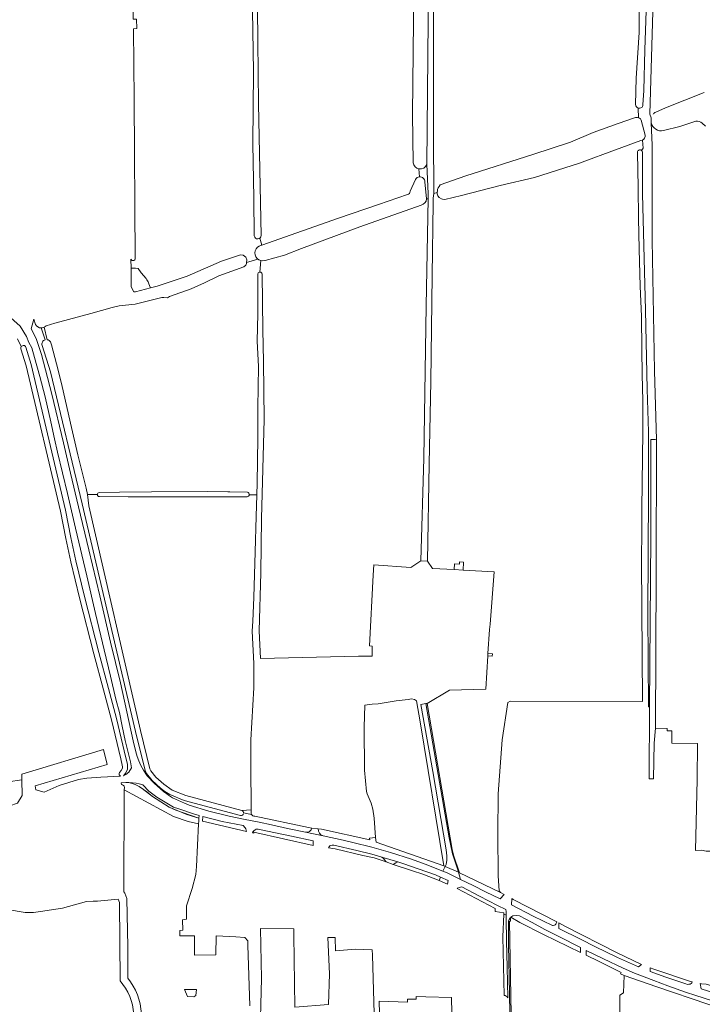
# Model space of a CAD drawing. Header units: metres. Extents: x 209813 to 223847, y 571801 to 587119.
# Tile 653 of 656: x 218604 to 219003, y 582618 to 583194. Entities that reach past the tile are written whole.
import ezdxf

# ---------------------------------------------------------------- set-up
doc = ezdxf.new("R2010")
doc.units = ezdxf.units.M
for name, color, linetype, lineweight in [('B-RO-GR-BOUWLAND-GV', 8, 'Continuous', 0), ('B-RO-GR-GRAS-GV', 8, 'Continuous', 0), ('B-RO-GR-GROENVOORZIENING-GV', 8, 'Continuous', 0), ('B-RO-OG-WEG-GV', 8, 'Continuous', 0), ('B-RO-VH-ONVERHARD-GV', 8, 'Continuous', 0), ('B-RO-VH-VERHARDING_HALFVERHARDING_GRIND-GV', 8, 'Continuous', 0), ('B-RO-VH-VERHARDING_OPEN-GV', 8, 'Continuous', 0), ('B-RO-VH-VERHARDING_PUIN-GV', 8, 'Continuous', 0)]:
    doc.layers.add(name, color=color, linetype=linetype, lineweight=lineweight)

msp = doc.modelspace()

# ---------------------------------------------------------------- linework, layer by layer
at = {"layer": 'B-RO-GR-BOUWLAND-GV', "flags": 128}
for points in [[(218967.675, 583117.354), (218968.51, 583118.673), (218968.203, 583123.425), (218967.197, 583123.143), (218948.73, 583116.415), (218935.964, 583111.719), (218931.334, 583109.867), (218905.074, 583101.598), (218884.899, 583096.836), (218862.268, 583091.089), (218852.62, 583088.7), (218851.137, 583088.913), (218850.661, 583089.072), (218849.232, 583089.919), (218848.438, 583090.818), (218848.279, 583091.295), (218848.121, 583092.035), (218848.068, 583092.776), (218846.057, 583092.247), (218845.658, 583089.373), (218845.655, 583086.633), (218845.129, 583044.183), (218844.422, 582982.189), (218843.343, 582933.89), (218842.299, 582876.995), (218845.319, 582872.748), (218858.014, 582872.003), (218858.177, 582875.319), (218861.193, 582875.279), (218861.193, 582876.47), (218863.376, 582876.311), (218863.212, 582871.697), (218881.32, 582870.634), (218879.093, 582840.11), (218878.663, 582836.902), (218877.784, 582822.823), (218880.361, 582822.755), (218880.262, 582821.432), (218877.701, 582821.499)], [(218877.701, 582821.499), (218876.48, 582801.944), (218855.192, 582801.479), (218842.286, 582793.692), (218856.862, 582708.235), (218857.655, 582704.941), (218861.18, 582694.606), (218885.191, 582683.017), (218884.349, 582683.95), (218883.668, 582692.679), (218883.491, 582717.384), (218883.812, 582740.816), (218886.015, 582772.286), (218889.33, 582794.169), (218890.675, 582794.979), (218968.207, 582794.744), (218967.608, 582877.011), (218967.823, 582895.718), (218967.761, 582907.524), (218968.47, 582952.732), (218968.395, 582970.735), (218968.044, 582986.128), (218967.881, 583000.905), (218967.558, 583020.23), (218966.741, 583037.956), (218966.156, 583059.616), (218965.874, 583077.708), (218965.695, 583095.75), (218965.246, 583116.254)]]:
    msp.add_lwpolyline(points, dxfattribs=at)
at = {"layer": 'B-RO-GR-BOUWLAND-GV'}
msp.add_lwpolyline([(218965.246, 583116.254, -0.6574709), (218967.675, 583117.354)], format="xyb", dxfattribs=at)
at = {"layer": 'B-RO-GR-GRAS-GV', "flags": 128}
for points in [[(218984.381, 583971.526), (218982.723, 583921.406), (218979.868, 583830.131), (218977.939, 583727.075), (218975.727, 583641.299), (218975.277, 583529.845), (218975.724, 583450.5), (218975.422, 583374.634), (218975.226, 583293.226), (218974.767, 583218.869), (218972.517, 583138.555), (218973.333, 583136.4)], [(218844.454, 583514.627), (218844.468, 583505.325), (218844.746, 583454.911), (218845.026, 583386.889), (218845.025, 583313.159), (218845.517, 583281.155), (218845.872, 583231.032), (218845.889, 583172.494), (218845.863, 583126.001), (218846.057, 583092.247), (218848.068, 583092.776), (218848.173, 583093.676), (218848.332, 583094.47), (218848.703, 583095.422), (218849.179, 583096.322), (218849.761, 583097.168), (218864.791, 583102.524), (218904.019, 583115.03), (218926.018, 583122.239), (218939.351, 583127.83), (218953.951, 583133.223), (218963.464, 583136.384)], [(218964.157, 583144.19), (218964.485, 583159.653), (218966.178, 583186.403), (218966.514, 583211.591), (218966.691, 583233.955), (218967.04, 583257.866), (218967.688, 583286.028), (218967.648, 583308.091), (218967.587, 583326.325), (218968.077, 583347.165), (218968.057, 583366.128), (218967.896, 583379.197), (218967.907, 583393.662), (218968.255, 583426.598), (218968.446, 583438.66), (218968.666, 583455.219), (218968.763, 583471.597), (218968.567, 583484.242), (218968.279, 583499.166), (218967.805, 583518.318)], [(218834.068, 583110.067), (218833.685, 583138.589), (218834.574, 583229.518), (218835.014, 583288.918), (218834.89, 583328.718), (218829.409, 583328.183)], [(218742.159, 583311.801), (218742.578, 583239.705), (218743.155, 583181.427), (218743.427, 583144.673), (218745.046, 583067.546)], [(218670.156, 583308.467), (218669.595, 583302.186), (218669.369, 583285.726), (218669.696, 583246.845), (218670.242, 583194.125), (218672.178, 583194.177), (218672.258, 583188.7), (218670.299, 583188.621), (218670.732, 583147.1), (218671.372, 583053.935), (218671.301, 583053.686), (218671.106, 583053.352), (218670.925, 583053.168), (218670.593, 583052.969), (218670.217, 583052.878), (218669.831, 583052.902), (218669.469, 583053.039), (218669.164, 583053.278), (218669.007, 583053.483), (218668.894, 583053.716), (218668.943, 583048.385)], [(218741.076, 583067.381), (218740.842, 583089.46), (218740.299, 583121.287), (218740.572, 583163.582), (218740.043, 583199.367), (218739.752, 583261.534), (218739.419, 583309.056), (218739.13, 583309.054), (218734.301, 583309.515), (218733.067, 583309.491), (218733.041, 583309.187), (218732.882, 583308.74), (218732.373, 583308.326), (218710.747, 583309.978)], [(218975.92, 583139.758), (218981.72, 583142.294), (219004.271, 583151.335)], [(218973.314, 583133.575), (218973.825, 583120.501), (218973.838, 583064.873), (218975.295, 582988.285), (218976.459, 582948.068), (218976.128, 582869.553), (218975.863, 582779.263), (218982.531, 582779.091), (218982.531, 582777.702), (218985.349, 582777.702), (218985.349, 582770.332), (219000.337, 582770.268), (219000.1, 582749.183), (218999.183, 582707.555), (219002.755, 582707.832), (219005.335, 582707.297), (219011.279, 582707.297), (219011.248, 582705.828)], [(218999.415, 583134.531), (218989.986, 583131.419), (218980.486, 583128.954)], [(219005.129, 583131.551), (219003.163, 583133.345)], [(218832.279, 583093.439), (218835.399, 583100.408)], [(218745.622, 583044.863), (218746.061, 583012.31), (218746.401, 582993.894), (218746.753, 582959.865), (218745.294, 582901.992), (218744.896, 582870.075), (218743.871, 582836.24), (218744.69, 582820.077), (218802.11, 582821.326), (218810.019, 582821.423), (218810.019, 582827.224), (218808.425, 582827.323), (218810.595, 582868.791), (218811.001, 582874.755), (218832.723, 582873.275), (218838.451, 582877.196), (218840.223, 582937.295), (218841.647, 583026.384), (218842.822, 583089.091), (218841.899, 583088.999)], [(218745.465, 583061.986), (218769.355, 583070.375), (218790.258, 583077.78), (218813.651, 583085.641), (218830.632, 583091.656)], [(218841.899, 583088.999), (218841.904, 583088.951)], [(218838.783, 583085.303), (218802.752, 583072.691), (218768.624, 583059.975), (218758.697, 583056.165), (218747.482, 583053.018)], [(218745.036, 583061.835), (218745.465, 583061.986), (218744.337, 583066.031)], [(218743.063, 583053.821), (218736.514, 583051.703), (218736.487, 583051.278), (218736.05, 583050.194), (218734.964, 583049.336), (218720.269, 583043.923), (218712, 583039.942), (218704.125, 583036.316), (218691.432, 583031.822), (218690.287, 583031.074), (218688.096, 583031.307), (218686.889, 583031.257), (218671.336, 583027.479), (218662.005, 583026.374), (218657.966, 583025.395), (218645.505, 583021.921), (218624.434, 583016.243), (218619.377, 583014.777), (218618.694, 583014.392), (218618.619, 583014.195)], [(218680.395, 583036.866), (218684.24, 583037.871), (218701.832, 583043.789), (218721.807, 583052.627), (218733.059, 583056.302), (218734.485, 583056.136), (218736.033, 583054.842), (218736.617, 583053.353), (218736.514, 583051.703)], [(218744.968, 583052.882), (218744.367, 583046.14)], [(218738.125, 582915.872), (218742.572, 582915.859), (218742.759, 582922.598), (218743.06, 582948.902), (218743.089, 582966.639), (218743.456, 582990.821), (218742.667, 583005.713), (218743.19, 583021.694), (218743.069, 583044.79)], [(218616.432, 583013.479), (218618.713, 583006.517)], [(218618.04, 583013.853), (218619.88, 583006.588)], [(218662.181, 582753.166), (218663.207, 582754.457), (218663.87, 582755.826), (218663.939, 582756.643), (218663.834, 582757.574), (218662.941, 582761.194), (218657.458, 582784.098), (218652.92, 582801.703), (218647.186, 582822.649), (218638.837, 582855.584), (218633.72, 582876.494), (218630.836, 582890.19), (218627.729, 582906.148), (218607.664, 582991.279), (218604.567, 583001.305)], [(218621.75, 583005.293), (218622.429, 583003.492), (218625.418, 582992.471), (218628.362, 582980.931), (218633.437, 582957.828), (218637.816, 582939.145), (218642.681, 582919.711), (218643.443, 582915.895), (218649.28, 582915.966)], [(218643.443, 582915.895), (218644.343, 582909.422), (218674.388, 582777.853), (218679.958, 582755.379), (218680.508, 582754.221), (218683.531, 582750.607), (218688.048, 582746.441), (218693.064, 582742.989), (218700.922, 582739.708), (218733.815, 582730.915)], [(218736.809, 582914.636), (218713.88, 582914.672), (218667.301, 582914.579), (218650.4, 582914.764)], [(218650.412, 582917.062), (218662.188, 582917.372), (218680.996, 582917.57), (218713.712, 582917.723), (218725.603, 582917.51), (218726.805, 582917.59), (218737.093, 582917.308)], [(218739.245, 582731.341), (218738.95, 582757.707), (218739.024, 582772.469), (218740.869, 582802.854), (218740.834, 582817.133), (218739.876, 582836.038), (218740.195, 582841.828), (218740.75, 582855.615), (218741.545, 582882.502), (218742.216, 582903.091), (218742.572, 582915.859)], [(218604.981, 582748.901), (218604.98, 582752.301), (218652.763, 582766.772), (218654.961, 582757.898), (218612.82, 582745.484), (218613.253, 582743.1), (218618.103, 582741.727), (218626.876, 582745.557), (218638.208, 582749.239), (218643.069, 582749.896), (218651.285, 582750.426), (218662.786, 582751.05)], [(218738.375, 582616.696), (218737.348, 582652.137), (218737.316, 582654.73), (218735.477, 582656.688), (218730.252, 582657.151), (218718.695, 582657.562), (218718.486, 582646.618), (218705.999, 582646.405), (218705.999, 582657.568), (218697.43, 582657.574), (218697.496, 582660.749), (218699.343, 582660.881), (218699.083, 582667.033), (218701.34, 582667.402), (218701.319, 582675.18), (218704.688, 582685.306), (218706.785, 582693.579), (218707.31, 582698.214), (218708.496, 582723.3), (218702.444, 582724.633), (218693.845, 582727.568), (218665.023, 582743.069), (218664.644, 582683.377), (218665.287, 582682.604), (218666.549, 582679.446), (218666.999, 582651.293), (218666.999, 582632.932)], [(218739.245, 582731.341), (218733.815, 582730.915)], [(218734.842, 582729.63), (218739.445, 582728.759)], [(218739.266, 582729.449), (218739.245, 582731.341)], [(218662.547, 582631.226), (218662.277, 582677.221), (218661.503, 582679.113), (218649.381, 582677.89), (218646.832, 582678.017), (218642.988, 582677.68), (218628.932, 582673.881), (218616.013, 582671.861), (218611.859, 582671.378), (218607.001, 582671.314), (218596.759, 582672.983)], [(218764.159, 582658.105), (218764.159, 582661.8), (218744.617, 582661.957), (218745.26, 582632.609), (218744.313, 582594.491), (218745.152, 582547.654), (218745.7, 582522.789)], [(218813.363, 582549.591), (218812.222, 582561.717), (218811.192, 582612.195), (218810.257, 582646.347), (218810.098, 582649.522), (218800.203, 582649.786), (218788.566, 582648.909), (218788.337, 582656.644), (218784.023, 582656.635), (218784.987, 582635.348), (218784.545, 582617.436), (218764.818, 582615.958), (218764.159, 582658.105)], [(219006.347, 582617.563), (218976.562, 582627.773), (218957.467, 582634.388), (218956.966, 582624.307), (218954.943, 582622.948), (218954.943, 582575.962), (218950, 582571.44), (218949.48, 582571.373)], [(218856.443, 582621.608), (218841.373, 582622.011), (218835.7, 582622.067), (218835.7, 582620.67), (218830.779, 582620.67), (218830.779, 582618.871), (218814.187, 582619.401), (218814.256, 582612.224), (218814.873, 582589.798), (218815.881, 582561.938), (218816.343, 582550.092)], [(218816.298, 582542.363), (218826.156, 582547.576), (218832.501, 582550.025), (218849.76, 582556.789), (218866.73, 582561.972), (218886.079, 582565.586), (218888.106, 582566.097), (218886.254, 582609.778), (218877.557, 582607.123), (218870.467, 582607.229), (218863.482, 582608.817), (218859.248, 582610.298), (218856.602, 582612.415), (218856.443, 582621.608)]]:
    msp.add_lwpolyline(points, dxfattribs=at)
at = {"layer": 'B-RO-GR-GRAS-GV'}
for points in [[(218965.71, 583142.161, -0.3274593), (218964.157, 583144.19)], [(218974.362, 583138.59, -0.1168864), (218975.92, 583139.758)], [(218963.464, 583136.384, -0.1807643), (218965.789, 583136.518)], [(218980.486, 583128.954, -0.4064311), (218973.314, 583133.575)], [(219003.163, 583133.345, 0.2165763), (218999.415, 583134.531)], [(218837.333, 583106.64, -0.3129303), (218834.068, 583110.067)], [(218835.399, 583100.408, -0.2544528), (218837.697, 583101.915)], [(218830.632, 583091.656, 0.3561726), (218832.279, 583093.439)], [(218841.904, 583088.951, -0.2712703), (218838.783, 583085.303)], [(218619.88, 583006.588, -0.2257475), (218621.75, 583005.293)], [(218604.567, 583001.305, -0.2189285), (218604.742, 583002.542)], [(218662.786, 582751.05, -0.4382101), (218662.181, 582753.166)], [(218733.815, 582730.915, -0.2961197), (218734.842, 582729.63)], [(218739.445, 582728.759, -0.0898795), (218739.266, 582729.449)], [(218670.532, 582611.887, 0.168898), (218662.547, 582631.226)], [(218666.999, 582632.932, -0.1569843), (218675.025, 582612.14)]]:
    msp.add_lwpolyline(points, format="xyb", dxfattribs=at)
at = {"layer": 'B-RO-GR-GRAS-GV', "flags": 128}
for points in [[(218671.559, 583034.656), (218680.395, 583036.866), (218679.708, 583038.225), (218679.39, 583039.376), (218678.954, 583040.448), (218678.2, 583041.559), (218677.724, 583042.472), (218674.787, 583045.766), (218673.159, 583048.345), (218671.572, 583048.544), (218668.943, 583048.385), (218669.044, 583037.546), (218670.532, 583034.625)], [(218877.701, 582821.499), (218880.262, 582821.432), (218880.361, 582822.755), (218877.784, 582822.823)], [(218838.049, 582782.951), (218835.922, 582795.133), (218834.811, 582795.941), (218833.094, 582796.345), (218831.175, 582795.941), (218824.105, 582795.133), (218813.6, 582793.517), (218810.065, 582793.315), (218805.722, 582792.708), (218805.366, 582779.73), (218805.488, 582754.707), (218806.631, 582742.206), (218807.104, 582740.774), (218809.522, 582735.343), (218810.45, 582731.749), (218811.219, 582726.569), (218811.881, 582715.154), (218812.388, 582712.511), (218851.932, 582698.643)], [(218597.117, 582747.785), (218598.114, 582733.682), (218602.559, 582735.27), (218605.311, 582739.821), (218604.981, 582748.901)], [(218707.154, 582626.287), (218706.889, 582622.649), (218705.699, 582621.855), (218701.928, 582622.12), (218700.275, 582626.221)]]:
    msp.add_lwpolyline(points, close=True, dxfattribs=at)
at = {"layer": 'B-RO-GR-GRAS-GV'}
for centre, radius, start, end in [((218743.057, 583067.553), 1.989, 184.969125, 0.963411), ((218745.986, 583057.351), 4.583, 101.960204, 286.478898), ((218744.345, 583044.863), 1.277, 359.995268, 207.228217), ((218616.389, 583017.309), 3.83, 270.646409, 303.667631), ((218650.428, 582915.913), 1.149, 90.786742, 269.290164), ((218736.775, 582915.991), 1.355, 271.430087, 75.447924)]:
    msp.add_arc(centre, radius, start, end, dxfattribs=at)
at = {"layer": 'B-RO-GR-GROENVOORZIENING-GV', "flags": 128}
msp.add_lwpolyline([(218841.495, 582793.558), (218855.071, 582714.999), (218856.966, 582705.596), (218859.997, 582696.953), (218860.58, 582694.867), (218861.18, 582694.606), (218857.655, 582704.941), (218856.862, 582708.235), (218842.286, 582793.692)], close=True, dxfattribs=at)
for points in [[(218708.564, 582724.743), (218708.644, 582726.434), (218695.099, 582731.126), (218691.227, 582732.9), (218681.558, 582739.158), (218675.436, 582743.985), (218673.757, 582745.073), (218671.316, 582746.313), (218667.648, 582747.329), (218665.967, 582747.354), (218663.254, 582747.2), (218663.353, 582746.242)], [(218665.032, 582744.535), (218665.023, 582743.069), (218693.845, 582727.568), (218702.444, 582724.633), (218708.496, 582723.3), (218708.564, 582724.743)]]:
    msp.add_lwpolyline(points, dxfattribs=at)
at = {"layer": 'B-RO-GR-GROENVOORZIENING-GV'}
msp.add_lwpolyline([(218663.353, 582746.242, -0.3957446), (218665.032, 582744.535)], format="xyb", dxfattribs=at)
at = {"layer": 'B-RO-OG-WEG-GV', "flags": 128}
for points in [[(218607.433, 583002.19), (218610.56, 582992.067), (218630.662, 582906.779), (218633.776, 582890.786), (218636.646, 582877.16), (218641.748, 582856.309), (218650.087, 582823.413), (218655.819, 582802.474), (218660.369, 582784.821), (218665.856, 582761.903), (218666.793, 582758.105), (218666.954, 582756.685), (218666.812, 582755.019), (218665.759, 582752.843), (218664.584, 582751.382), (218665.985, 582752.089), (218667.668, 582753.469), (218669.172, 582755.906), (218668.592, 582759.513), (218665.558, 582771.911), (218663.663, 582780.295), (218662.249, 582788.322), (218660.074, 582796.148), (218656.864, 582809.587), (218653.274, 582825.109), (218648.245, 582846.246), (218643.088, 582868.425), (218636.465, 582896.244), (218631.688, 582916.644), (218625.848, 582940.728), (218624.265, 582948.62), (218622.044, 582958.491), (218618.716, 582973.083), (218615.615, 582985.019), (218612.445, 582996.257), (218610.934, 583001.738), (218609.231, 583004.872), (218607.726, 583008.52), (218603.994, 583014.552), (218596.731, 583021.178)], [(218612.971, 583015.576), (218612.064, 583018.557), (218610.52, 583013.011), (218613.387, 583007.355), (218616.574, 582997.949), (218618.938, 582988.956), (218622.641, 582974.759), (218629.409, 582946.184), (218633.606, 582928.552), (218638.206, 582908.839), (218644.172, 582883.56), (218650.668, 582856.732), (218657.013, 582829.523), (218662.777, 582805.719), (218670.205, 582771.829), (218671.773, 582765.351), (218672.532, 582762.607), (218673.443, 582760.066), (218674.71, 582757.271), (218676.23, 582754.577), (218678.411, 582751.374), (218682.697, 582746.747), (218687.873, 582742.092), (218689.98, 582740.82), (218690.919, 582739.93), (218693.253, 582738.479), (218700.234, 582735.372), (218703.026, 582734.124), (218714.425, 582730.656), (218726.434, 582727.746), (218734.837, 582725.907), (218743.9, 582724.093), (218751.137, 582722.535), (218760.507, 582720.492), (218771.075, 582718.353)], [(218602.52, 583007.044), (218604.742, 583002.542)], [(218733.04, 582728.017), (218699.952, 582736.862), (218691.73, 582740.295), (218688.698, 582742.225), (218686.132, 582744.126), (218681.354, 582748.533), (218677.962, 582752.589), (218677.119, 582754.365), (218671.47, 582777.158), (218640.367, 582910.588), (218621.893, 582987.759), (218616.917, 583003.224)], [(218774.797, 582720.752), (218772.842, 582720.986), (218741.284, 582727.605)], [(218780.339, 582720.09), (218778.379, 582720.324)], [(218781.276, 582716.186), (218793.132, 582713.671), (218798.718, 582712.343), (218809.837, 582709.51), (218820.654, 582706.398), (218833.118, 582702.598), (218841.038, 582699.567), (218851.353, 582695.536), (218852.682, 582698.307), (218851.887, 582698.663), (218812.388, 582712.511), (218811.881, 582715.154), (218808.514, 582714.801), (218808.6, 582713.804), (218780.339, 582720.09)], [(218888.445, 582669.713), (218888.447, 582671.875), (218888.301, 582672.988), (218883.423, 582675.311), (218872.788, 582680.886), (218862.526, 582686.274), (218860.839, 582686.028), (218859.968, 582685.573), (218859.79, 582685.404), (218882.002, 582673.722), (218882.002, 582671.837), (218887.059, 582671.151), (218887.026, 582670.361)], [(218889.299, 582621.432), (218888.919, 582639.214), (218888.631, 582654.529), (218888.443, 582668.066), (218888.445, 582669.713), (218887.026, 582670.361), (218886.469, 582657.157)], [(218891.373, 582611.473), (218890.282, 582666.188), (218890.986, 582666.184), (218890.949, 582668.322), (218890.093, 582667.225), (218889.711, 582666.414), (218889.796, 582652.47), (218890.4, 582623.973), (218890.996, 582588.593)], [(218886.469, 582657.157), (218887.233, 582622.751)]]:
    msp.add_lwpolyline(points, dxfattribs=at)
at = {"layer": 'B-RO-OG-WEG-GV'}
for points in [[(218616.432, 583013.479, -0.2855597), (218612.971, 583015.576)], [(218616.917, 583003.224, -0.4153283), (218618.713, 583006.517)], [(218604.742, 583002.542, -0.63167), (218607.433, 583002.19)], [(218734.801, 582729.099, -0.3993793), (218733.04, 582728.017)], [(218741.284, 582727.605, -0.2962126), (218739.445, 582728.759)], [(218887.233, 582622.751, -0.3106782), (218889.299, 582621.432)]]:
    msp.add_lwpolyline(points, format="xyb", dxfattribs=at)
at = {"layer": 'B-RO-OG-WEG-GV', "flags": 128}
for points in [[(218708.724, 582728.124), (218705.56, 582728.966), (218696.852, 582731.922), (218693.882, 582733.043), (218684.035, 582738.719), (218679.416, 582742.23), (218675.79, 582745.993), (218673.789, 582746.679), (218671.996, 582747.085), (218667.648, 582747.329), (218671.316, 582746.313), (218673.757, 582745.073), (218678.182, 582741.982), (218681.558, 582739.158), (218691.227, 582732.9), (218701.603, 582728.626), (218708.644, 582726.434)], [(218734.628, 582722.136), (218722.214, 582724.652), (218710.891, 582727.547), (218710.749, 582724.787), (218736.563, 582718.717), (218736.14, 582720.205), (218735.673, 582720.94)], [(218743.267, 582720.174), (218742.248, 582720.105), (218741.481, 582719.738), (218740.847, 582719.17), (218740.246, 582718.436), (218739.974, 582717.948), (218740.821, 582717.757), (218740.821, 582718.387), (218775.535, 582710.61), (218775.535, 582713.291), (218762.762, 582715.994), (218748.797, 582718.881)], [(218787.508, 582710.774), (218786.628, 582710.73), (218785.808, 582710.528), (218785.265, 582710.238), (218784.383, 582709.093), (218788.31, 582708.572), (218804.563, 582704.664), (218811.128, 582703.248), (218818.145, 582700.879), (218818.044, 582701.114), (218817.514, 582701.932), (218816.74, 582702.883), (218815.759, 582703.778), (218809.732, 582705.548), (218801.048, 582707.667)], [(218850.058, 582692.007), (218847.152, 582693.311), (218842.074, 582695.044), (218827.985, 582699.938), (218825.028, 582700.907), (218823.813, 582700.407), (218822.321, 582699.469), (218833.564, 582695.674), (218839.722, 582693.71), (218849.175, 582689.984)], [(218884.963, 582679.271), (218887.335, 582681.846), (218885.191, 582683.017), (218861.18, 582694.606), (218860.58, 582694.867), (218861.741, 582690.712), (218869.189, 582687.036), (218876.245, 582683.421)], [(218918.072, 582665.753), (218892.601, 582678.97), (218891.768, 582679.425), (218891.575, 582675.758), (218904.291, 582669.24), (218915.493, 582663.758), (218915.928, 582663.735), (218916.673, 582663.899), (218917.14, 582664.177), (218917.443, 582664.53)], [(218931.934, 582650.809), (218919.236, 582657.284), (218911.088, 582661.282), (218903.55, 582665.381), (218896.164, 582669.352), (218894.66, 582669.614), (218892.339, 582669.308), (218891.108, 582668.489), (218896.325, 582665.528), (218910.188, 582658.446), (218931.934, 582647.942)], [(218967.596, 582640.944), (218953.3, 582647.788), (218922.73, 582663.336), (218919.169, 582665.184), (218919.23, 582661.93), (218932.211, 582655.516), (218940.206, 582651.392), (218953.557, 582644.95), (218965.88, 582639.472)], [(219006.347, 582617.563), (219015.86, 582614.513), (219016.448, 582617.511), (219008.604, 582619.854), (218999.377, 582622.72), (218993.433, 582624.76), (218982.974, 582628.456), (218974.722, 582631.463), (218963.578, 582635.871), (218956.852, 582638.647), (218945.328, 582644.096), (218935.292, 582649.067), (218935.292, 582646.32), (218942.846, 582642.67), (218955.749, 582636.197), (218955.392, 582635.485), (218957.467, 582634.388), (218976.562, 582627.773)], [(218972.601, 582636.805), (218981.911, 582633.41), (218993.616, 582629.484), (218994.565, 582629.192), (218995.324, 582629.265), (218996.029, 582629.399), (218996.601, 582629.742), (218997.078, 582630.181), (218997.267, 582630.755), (218996.238, 582630.978), (218974.847, 582638.063), (218972.73, 582638.901)], [(219039.73, 582619.445), (219005.498, 582629.335), (219002.763, 582629.567), (219001.923, 582629.749), (219002.51, 582626.695), (219010.554, 582624.097), (219018.101, 582621.853), (219025.1, 582619.809), (219038.235, 582615.639), (219047.054, 582613.049), (219058.462, 582609.043), (219066.098, 582606.623), (219067.444, 582606.57), (219069.752, 582606.954), (219070.257, 582607.16), (219059.908, 582611.007), (219050.651, 582614.099), (219039.67, 582617.604)]]:
    msp.add_lwpolyline(points, close=True, dxfattribs=at)
at = {"layer": 'B-RO-VH-ONVERHARD-GV', "flags": 128}
for points in [[(218842.822, 583089.091), (218841.647, 583026.384), (218840.223, 582937.295), (218838.451, 582877.196), (218842.299, 582876.995), (218843.343, 582933.89), (218844.422, 582982.189), (218845.129, 583044.183), (218845.655, 583086.633), (218845.658, 583089.373), (218846.057, 583092.247), (218845.863, 583126.001), (218845.889, 583172.494), (218845.872, 583231.032)], [(218842.96, 583214.847), (218842.04, 583109.202)], [(218970.634, 583210.594), (218969.628, 583176.177), (218968.887, 583152.514), (218968.471, 583144.072)], [(218965.71, 583142.161), (218965.789, 583136.518)], [(218966.988, 583135.85), (218967.491, 583135.148), (218969.686, 583126.299)], [(218976.459, 582948.068), (218975.295, 582988.285), (218973.838, 583064.873), (218973.825, 583120.501), (218973.314, 583133.575)], [(218968.203, 583123.425), (218968.51, 583118.673), (218967.675, 583117.354)], [(218968.149, 583116.322), (218968.108, 583091.951), (218970.005, 583023.86), (218970.852, 582977.578), (218971.676, 582952.682), (218971.676, 582917.053), (218971.302, 582846.302), (218971.7, 582791.669), (218972.312, 582791.674), (218973.042, 582891.052)], [(218837.333, 583106.64), (218837.697, 583101.915)], [(218840.809, 583099.007), (218841.899, 583088.999), (218842.822, 583089.091), (218842.88, 583092.17), (218842.04, 583109.202)], [(218972.312, 582791.674), (218972.002, 582749.539), (218974.669, 582749.505), (218974.934, 582770.376), (218975.863, 582779.263), (218976.128, 582869.553), (218976.459, 582948.068), (218975.613, 582948.141), (218972.963, 582948.141), (218973.042, 582891.052)]]:
    msp.add_lwpolyline(points, dxfattribs=at)
at = {"layer": 'B-RO-VH-ONVERHARD-GV'}
for points in [[(218968.471, 583144.072, -0.4772471), (218965.71, 583142.161)], [(218965.789, 583136.518, -0.1039538), (218966.988, 583135.85)], [(218973.314, 583133.575, -0.1171561), (218973.333, 583136.4)], [(218969.686, 583126.299, -0.3001101), (218968.203, 583123.425)], [(218967.675, 583117.354, -0.2031939), (218968.149, 583116.322)], [(218842.04, 583109.202, -0.3659629), (218837.333, 583106.64)], [(218837.697, 583101.915, -0.4428329), (218840.809, 583099.007)]]:
    msp.add_lwpolyline(points, format="xyb", dxfattribs=at)
at = {"layer": 'B-RO-VH-VERHARDING_HALFVERHARDING_GRIND-GV', "flags": 128}
msp.add_lwpolyline([(218838.581, 582793.067), (218845.59, 582753.854), (218853.324, 582707.948), (218853.704, 582704.404), (218853.751, 582701.917), (218853.22, 582699.491), (218852.682, 582698.307), (218860.58, 582694.867), (218859.025, 582699.995), (218856.966, 582705.596), (218855.071, 582714.999), (218841.495, 582793.558)], close=True, dxfattribs=at)
at = {"layer": 'B-RO-VH-VERHARDING_OPEN-GV', "flags": 128}
for points in [[(218863.212, 582871.697), (218863.376, 582876.311), (218861.193, 582876.47), (218861.193, 582875.279), (218858.177, 582875.319), (218858.014, 582872.003)], [(218701.928, 582622.12), (218705.699, 582621.855), (218706.889, 582622.649), (218707.154, 582626.287), (218700.275, 582626.221)]]:
    msp.add_lwpolyline(points, close=True, dxfattribs=at)
at = {"layer": 'B-RO-VH-VERHARDING_PUIN-GV'}
for points in [[(218774.797, 582720.752, -0.4047271), (218771.075, 582718.353)], [(218781.276, 582716.186, -0.3227753), (218778.379, 582720.324)]]:
    msp.add_lwpolyline(points, format="xyb", dxfattribs=at)
at = {"layer": 'B-RO-VH-VERHARDING_PUIN-GV', "flags": 128}
for points in [[(218771.075, 582718.353), (218781.276, 582716.186)], [(218778.379, 582720.324), (218774.797, 582720.752)]]:
    msp.add_lwpolyline(points, dxfattribs=at)
for points in [[(218825.028, 582700.907), (218815.759, 582703.778), (218816.74, 582702.883), (218817.514, 582701.932), (218818.044, 582701.114), (218818.145, 582700.879), (218822.321, 582699.469), (218823.813, 582700.407)], [(218851.353, 582695.536), (218853.807, 582694.573), (218861.741, 582690.712), (218860.58, 582694.867), (218852.682, 582698.307)], [(218854.058, 582687.942), (218854.387, 582690.065), (218850.058, 582692.007), (218849.175, 582689.984)]]:
    msp.add_lwpolyline(points, close=True, dxfattribs=at)

doc.saveas('drawing.dxf')
